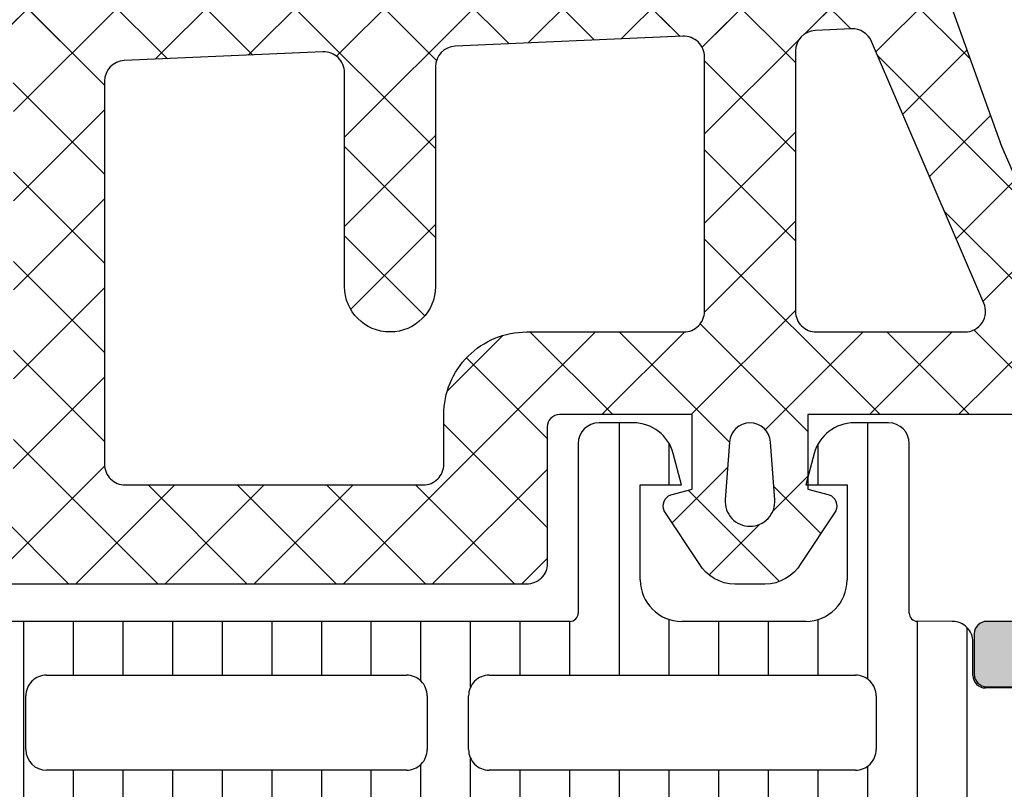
# Model space of a CAD drawing. Header units: millimetres. Extents: x 247761 to 294611, y 172579 to 236863.
# Tile 370 of 596: x 276250 to 276273, y 190087 to 190105. Entities that reach past the tile are written whole.
import ezdxf

# ---------------------------------------------------------------- set-up
doc = ezdxf.new("R2010")
doc.units = ezdxf.units.MM
doc.layers.add('FASÁDA DETAILNÍ', color=4, linetype='Continuous')
doc.layers.add('NOVA', color=240, linetype='Continuous')

# ---------------------------------------------------------------- blocks, each defined once
blk = doc.blocks.new('A$C69D17D4D')
at = {"layer": 'FASÁDA DETAILNÍ'}
h = blk.add_hatch(color=256, dxfattribs=at)
edge = h.paths.add_edge_path()
edge.add_arc((1643.317992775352, 16764.49986385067), 0.5000674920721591, 0.007732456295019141, 89.99226754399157)
edge.add_line((1643.318060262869, 16764.99993133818), (1639.31806026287, 16764.99993133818))
edge.add_arc((1639.318127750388, 16764.49986385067), 0.5000674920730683, 90.00773245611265, 179.992267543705)
edge.add_line((1638.81806026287, 16764.49993133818), (1638.818060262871, 16763.19988251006))
edge.add_arc((1639.31809716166, 16763.19991940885), 0.5000369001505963, 180.0042279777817, 269.9957720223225)
edge.add_line((1639.318060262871, 16762.69988251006), (1639.81806026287, 16762.69988251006))
edge.add_line((1639.81806026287, 16762.69988251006), (1639.81806026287, 16763.69988251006))
edge.add_line((1639.81806026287, 16763.69988251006), (1641.318060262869, 16763.69988251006))
edge.add_arc((1641.318097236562, 16762.69991948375), 0.9999630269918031, -0.002118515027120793, 90.0021185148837, ccw=False)
edge.add_line((1642.318060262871, 16762.69988251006), (1642.31806026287, 16758.69988251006))
edge.add_arc((1641.317983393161, 16758.69995937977), 1.000076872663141, 270.00440397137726, 359.99559602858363, ccw=False)
edge.add_line((1641.318060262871, 16757.69988251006), (1639.81806026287, 16757.69988251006))
edge.add_line((1639.81806026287, 16757.69988251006), (1639.81806026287, 16758.69988251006))
edge.add_line((1639.81806026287, 16758.69988251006), (1639.31806026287, 16758.69988251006))
edge.add_arc((1639.318002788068, 16758.19993998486), 0.499942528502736, 89.99341311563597, 180.0065868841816)
edge.add_line((1638.81806026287, 16758.19988251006), (1638.81806026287, 16755.39989471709))
edge.add_arc((1639.318060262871, 16755.39989471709), 0.5000000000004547, 180, 270.000000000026)
edge.add_line((1639.318060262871, 16754.89989471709), (1639.51806026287, 16754.89989471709))
edge.add_arc((1639.51806026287, 16755.39989471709), 0.5, 270, 360)
edge.add_line((1640.01806026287, 16755.39989471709), (1640.01806026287, 16755.89989471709))
edge.add_arc((1640.518095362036, 16755.89985961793), 0.5000351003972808, 90.00402178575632, 179.9959782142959, ccw=False)
edge.add_line((1640.51806026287, 16756.39989471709), (1641.318063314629, 16756.39989471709))
edge.add_arc((1641.31804675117, 16755.89987815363), 0.5000165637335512, 0.0018979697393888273, 89.99810203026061, ccw=False)
edge.add_line((1641.818063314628, 16755.89989471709), (1641.818063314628, 16724.59990082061))
edge.add_line((1641.818063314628, 16724.59990082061), (1641.385666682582, 16718.56144319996))
edge.add_arc((1640.386446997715, 16718.59989926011), 0.9999594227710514, 270.00000000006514, 357.79599713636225, ccw=False)
edge.add_line((1640.386446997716, 16717.59993983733), (1633.71799478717, 16717.59993983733))
edge.add_arc((1633.717994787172, 16718.09993983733), 0.5, 179.9999999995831, 269.99999999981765, ccw=False)
edge.add_line((1633.21799478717, 16718.09993983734), (1633.21799478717, 16718.99993983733))
edge.add_arc((1632.71799478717, 16718.99993983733), 0.4999999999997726, 0, 90.00000000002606)
edge.add_line((1632.71799478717, 16719.49993983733), (1631.317993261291, 16719.49993983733))
edge.add_arc((1631.050472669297, 16719.57877628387), 0.2788950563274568, 268.835410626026, 343.580123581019, ccw=False)
edge.add_line((1631.044804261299, 16719.29993883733), (1630.591210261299, 16719.29993883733))
edge.add_arc((1630.585549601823, 16719.57880693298), 0.2789255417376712, 196.4245945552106, 271.1628700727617, ccw=False)
edge.add_line((1630.318006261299, 16719.49993983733), (1628.437995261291, 16719.49993983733))
edge.add_arc((1628.43799526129, 16719.19993983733), 0.3000000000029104, 89.99999999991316, 179.9999999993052)
edge.add_line((1628.137995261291, 16719.19993983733), (1628.137995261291, 16718.21996551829))
edge.add_arc((1628.43799526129, 16718.21996551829), 0.2999999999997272, 180.0000000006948, 270.0000000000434)
edge.add_line((1628.437995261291, 16717.91996551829), (1631.197993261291, 16717.91996551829))
edge.add_arc((1631.197993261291, 16717.79996551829), 0.1199999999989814, 0, 90.00000000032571, ccw=False)
edge.add_line((1631.317993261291, 16717.79996551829), (1631.317993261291, 16713.49993983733))
edge.add_arc((1630.817993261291, 16713.49993983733), 0.5, -90, 0, ccw=False)
edge.add_line((1630.817993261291, 16712.99993983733), (1630.117993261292, 16712.99993983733))
edge.add_line((1630.117993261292, 16712.99993983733), (1627.725172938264, 16714.38143529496))
edge.add_arc((1627.65611304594, 16714.26182005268), 0.1381197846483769, 60.00000000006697, 180)
edge.add_line((1627.517993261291, 16714.26182005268), (1627.517993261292, 16710.49993983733))
edge.add_arc((1625.517993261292, 16710.49993983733), 1.999999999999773, -89.99999999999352, 0, ccw=False)
edge.add_line((1625.517993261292, 16708.49993983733), (1624.949997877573, 16708.49993983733))
edge.add_arc((1624.949997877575, 16707.99993983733), 0.500000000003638, 90.0000000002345, 124.4790717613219)
edge.add_arc((1627.49747115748, 16704.290441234), 4.999999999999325, 124.4790717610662, 174.6507719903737)
edge.add_arc((1622.656119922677, 16704.73805962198), 0.138119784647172, 172.2975625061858, 299.9999999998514)
edge.add_line((1622.725179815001, 16704.61844437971), (1625.118000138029, 16705.99993983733))
edge.add_line((1625.118000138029, 16705.99993983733), (1625.818000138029, 16705.99993983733))
edge.add_arc((1625.818000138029, 16705.49993983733), 0.5, 0, 90, ccw=False)
edge.add_line((1626.318000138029, 16705.49993983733), (1626.318000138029, 16701.19991415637))
edge.add_arc((1626.198000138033, 16701.19991415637), 0.1199999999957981, -90.00000000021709, 0, ccw=False)
edge.add_line((1626.198000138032, 16701.07991415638), (1623.438002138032, 16701.07991415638))
edge.add_arc((1623.438002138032, 16700.77991415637), 0.3000000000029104, 89.99999999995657, 179.9999999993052)
edge.add_line((1623.138002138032, 16700.77991415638), (1623.138002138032, 16699.79993983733))
edge.add_arc((1623.438002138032, 16699.79993983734), 0.2999999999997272, 180.0000000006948, 270.0000000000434)
edge.add_line((1623.438002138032, 16699.49993983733), (1625.318013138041, 16699.49993983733))
edge.add_arc((1625.585556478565, 16699.42107274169), 0.2789255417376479, 88.83712992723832, 163.5754054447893, ccw=False)
edge.add_line((1625.591217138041, 16699.69994083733), (1626.044811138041, 16699.69994083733))
edge.add_arc((1626.050479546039, 16699.42110339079), 0.2788950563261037, 16.41987641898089, 91.16458937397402, ccw=False)
edge.add_line((1626.318000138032, 16699.49993983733), (1629.318058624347, 16699.49993983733))
edge.add_line((1629.318058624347, 16699.49993983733), (1630.018161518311, 16700.20001220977))
edge.add_line((1630.018161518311, 16700.20001220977), (1630.018161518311, 16700.80001831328))
edge.add_line((1630.018161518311, 16700.80001831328), (1628.418155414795, 16700.80001831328))
edge.add_arc((1628.418164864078, 16701.30002776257), 0.5000094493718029, 180.0010827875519, 269.99891721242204, ccw=False)
edge.add_line((1627.918155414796, 16701.30001831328), (1627.918155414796, 16701.69544639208))
edge.add_arc((1628.418155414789, 16701.69544639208), 0.4999999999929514, 164.9999999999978, 180, ccw=False)
edge.add_line((1627.935192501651, 16701.82485591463), (1628.319401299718, 16703.25874266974))
edge.add_arc((1629.285327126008, 16702.99992362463), 1.000000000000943, 89.99999999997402, 164.9999999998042, ccw=False)
edge.add_line((1629.285327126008, 16703.99992362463), (1635.01814931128, 16703.99992362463))
edge.add_line((1635.01814931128, 16703.99992362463), (1635.01814931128, 16700.80001831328))
edge.add_line((1635.01814931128, 16700.80001831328), (1634.218161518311, 16700.80001831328))
edge.add_line((1634.218161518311, 16700.80001831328), (1634.218161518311, 16700.20001220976))
edge.add_line((1634.218161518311, 16700.20001220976), (1635.430594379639, 16699.50003052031))
edge.add_line((1635.430594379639, 16699.50003052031), (1636.51814931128, 16699.50003052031))
edge.add_line((1636.51814931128, 16699.50003052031), (1636.51814931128, 16714.49993983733))
edge.add_arc((1637.01814931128, 16714.49993983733), 0.5000000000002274, 90, 180, ccw=False)
edge.add_line((1637.01814931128, 16714.99993983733), (1642.81806026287, 16714.99993983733))
edge.add_arc((1642.818060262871, 16715.99993983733), 1, 269.999999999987, 360)
edge.add_line((1643.818060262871, 16715.99993983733), (1643.818060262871, 16764.49993133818))
edge = h.paths.add_edge_path(flags=16)
edge.add_line((1634.218161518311, 16705.59992362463), (1629.818161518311, 16705.59992362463))
edge.add_arc((1629.818161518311, 16706.09992362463), 0.5, 180, 270, ccw=False)
edge.add_line((1629.318161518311, 16706.09992362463), (1629.318161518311, 16710.49992362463))
edge.add_arc((1629.818161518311, 16710.49992362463), 0.5, 90, 180, ccw=False)
edge.add_line((1629.818161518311, 16710.99992362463), (1634.218161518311, 16710.99992362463))
edge.add_arc((1634.218161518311, 16710.49992362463), 0.5, 0, 90, ccw=False)
edge.add_line((1634.718161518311, 16710.49992362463), (1634.718161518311, 16706.09992362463))
edge.add_arc((1634.218161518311, 16706.09992362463), 0.5, -90, 0, ccw=False)
h = blk.add_hatch(dxfattribs=at)
h.set_pattern_fill('ANSI37', color=256, scale=0.48, angle=180, style=0)
h.set_pattern_definition([(225, (1618.818060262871, 16724.49993133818), (1.077630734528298, -1.077630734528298), []), (315, (1618.818060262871, 16724.49993133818), (1.077630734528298, 1.077630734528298), [])])
edge = h.paths.add_edge_path(flags=16)
edge.add_line((1622.219337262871, 16723.83563733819), (1622.119593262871, 16722.44278333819))
edge.add_arc((1622.718060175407, 16722.39992584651), 0.5999995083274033, 175.9039194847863, 270.0000083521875)
edge.add_arc((1622.718060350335, 16722.39992584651), 0.5999995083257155, 269.9999916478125, 364.0960805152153)
edge.add_line((1623.316527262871, 16722.44278333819), (1623.216783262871, 16723.83563733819))
edge.add_arc((1622.718060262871, 16723.79992286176), 0.500000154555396, 4.096064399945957, 175.9039356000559)
edge = h.paths.add_edge_path(flags=16)
edge.add_arc((1624.318056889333, 16726.99993096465), 0.49999962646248, 179.9999571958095, 270.0000428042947)
edge.add_line((1624.318057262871, 16726.49993133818), (1627.911742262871, 16726.49993133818))
edge.add_arc((1627.911742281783, 16726.99993167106), 0.5000003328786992, 269.9999978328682, 383.2180266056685)
edge.add_line((1628.371248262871, 16727.19704733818), (1625.655370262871, 16733.52814933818))
edge.add_arc((1625.195864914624, 16733.33103341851), 0.4999998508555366, 23.21808179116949, 92.50011063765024)
edge.add_line((1625.174054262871, 16733.83055733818), (1624.296247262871, 16733.79223133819))
edge.add_arc((1624.318056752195, 16733.29270772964), 0.4999994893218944, 92.49997911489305, 180.0000448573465)
edge.add_line((1623.818057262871, 16733.29270733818), (1623.818057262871, 16726.99993133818))
edge = h.paths.add_edge_path(flags=16)
edge.add_line((1598.764138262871, 16732.40809333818), (1594.615468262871, 16723.51124033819))
edge.add_arc((1595.068622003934, 16723.29993120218), 0.4999998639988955, 154.9999920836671, 270.0000296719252)
edge.add_line((1595.068622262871, 16722.79993133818), (1604.418057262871, 16722.79993133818))
edge.add_arc((1604.418057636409, 16723.29993096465), 0.4999996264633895, 269.9999571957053, 360.0000428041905)
edge.add_line((1604.918057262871, 16723.29993133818), (1604.918057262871, 16732.42385433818))
edge.add_arc((1604.418057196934, 16732.42385417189), 0.5000000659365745, 1.905565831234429e-05, 92.50002724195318)
edge.add_line((1604.396247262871, 16732.92337833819), (1599.195483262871, 16732.69630833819))
edge.add_arc((1599.217292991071, 16732.19678293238), 0.5000012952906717, 92.4999974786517, 154.9999080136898)
edge = h.paths.add_edge_path(flags=16)
edge.add_arc((1607.618056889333, 16723.29993096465), 0.49999962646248, 179.9999571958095, 270.0000428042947)
edge.add_line((1607.618057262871, 16722.79993133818), (1614.818057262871, 16722.79993133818))
edge.add_arc((1614.818057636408, 16723.29993096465), 0.4999996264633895, 269.9999571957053, 360.0000428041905)
edge.add_line((1615.318057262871, 16723.29993133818), (1615.318057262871, 16724.49993133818))
edge.add_arc((1617.31805576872, 16724.49993283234), 1.999998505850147, 89.99995719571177, 180.0000428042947, ccw=False)
edge.add_line((1617.318057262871, 16726.49993133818), (1621.118057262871, 16726.49993133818))
edge.add_arc((1621.118057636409, 16726.99993096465), 0.4999996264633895, 269.9999571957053, 360.0000428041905)
edge.add_line((1621.618057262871, 16726.99993133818), (1621.618057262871, 16733.15299233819))
edge.add_arc((1621.118057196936, 16733.15299217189), 0.5000000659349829, 1.905607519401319e-05, 92.50002724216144)
edge.add_line((1621.096247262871, 16733.65251633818), (1615.596247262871, 16733.41238133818))
edge.add_arc((1615.618056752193, 16732.91285772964), 0.499999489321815, 92.49997911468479, 180.0000448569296)
edge.add_line((1615.118057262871, 16732.91285733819), (1615.118057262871, 16727.59993133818))
edge.add_arc((1614.018057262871, 16727.59993133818), 1.099999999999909, -180, 0, ccw=False)
edge.add_line((1612.918057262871, 16727.59993133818), (1612.918057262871, 16732.77314233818))
edge.add_arc((1612.418057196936, 16732.77314217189), 0.5000000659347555, 1.905607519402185e-05, 92.50002724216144)
edge.add_line((1612.396247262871, 16733.27266633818), (1607.596247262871, 16733.06309333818))
edge.add_arc((1607.618056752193, 16732.56356972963), 0.499999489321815, 92.49997911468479, 180.0000448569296)
edge.add_line((1607.118057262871, 16732.56356933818), (1607.118057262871, 16723.29993133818))
edge = h.paths.add_edge_path()
edge.add_line((1592.405004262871, 16724.68638833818), (1596.502853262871, 16733.47425433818))
edge.add_ellipse((1599.221778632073, 16732.20639684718), major_axis=(-3.000002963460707, 0), ratio=1, start_angle=272.5000588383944, end_angle=334.99996937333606, ccw=False)
edge.add_line((1599.090917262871, 16735.20354433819), (1599.739867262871, 16735.23187833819))
edge.add_ellipse((1599.718057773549, 16735.73140194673), major_axis=(-0.4999994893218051, 0), ratio=1, start_angle=92.49997911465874, end_angle=180.0000448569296)
edge.add_line((1600.218057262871, 16735.73140233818), (1600.218057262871, 16736.69993133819))
edge.add_ellipse((1600.318057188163, 16736.69993141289), major_axis=(-0.09999992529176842, 0), ratio=1, start_angle=-90.00004280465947, end_angle=4.280335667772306e-05, ccw=False)
edge.add_line((1600.318057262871, 16736.79993133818), (1600.918057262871, 16736.79993133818))
edge.add_ellipse((1600.918057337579, 16736.69993141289), major_axis=(-0.09999992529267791, 0), ratio=1, start_angle=179.9999571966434, end_angle=270.00004280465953, ccw=False)
edge.add_line((1601.018057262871, 16736.69993133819), (1601.018057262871, 16735.79689333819))
edge.add_ellipse((1601.518057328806, 16735.79689350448), major_axis=(-0.5000000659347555, 0), ratio=1, start_angle=1.905607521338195e-05, end_angle=92.50002724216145)
edge.add_line((1601.539867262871, 16735.29736933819), (1610.440161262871, 16735.69120733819))
edge.add_ellipse((1610.418057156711, 16736.19071861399), major_axis=(-0.5000001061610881, 0), ratio=1, start_angle=92.53376922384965, end_angle=180.0000829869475)
edge.add_line((1610.918057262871, 16736.19071933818), (1610.918057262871, 16736.79993133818))
edge.add_ellipse((1611.018057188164, 16736.79993141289), major_axis=(-0.09999992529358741, 0), ratio=1, start_angle=-90.0000428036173, end_angle=4.280335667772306e-05, ccw=False)
edge.add_line((1611.018057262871, 16736.89993133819), (1611.618057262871, 16736.89993133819))
edge.add_ellipse((1611.618057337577, 16736.79993141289), major_axis=(-0.09999992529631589, 0), ratio=1, start_angle=179.9999571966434, end_angle=270.0000428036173, ccw=False)
edge.add_line((1611.718057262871, 16736.79993133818), (1611.718057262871, 16736.27036933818))
edge.add_ellipse((1612.218057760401, 16736.27036903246), major_axis=(-0.5000004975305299, 0), ratio=1, start_angle=-3.503386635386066e-05, end_angle=92.53369799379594)
edge.add_line((1612.240161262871, 16735.77085733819), (1623.780386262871, 16736.28151333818))
edge.add_ellipse((1623.758576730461, 16736.78103793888), major_axis=(-0.5000004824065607, 0), ratio=1, start_angle=92.4999790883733, end_angle=183.2170573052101)
edge.add_line((1624.257789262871, 16736.80909733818), (1623.969226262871, 16741.94284033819))
edge.add_ellipse((1623.558808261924, 16741.82728491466), major_axis=(-0.426375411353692, 0), ratio=1, start_angle=195.7248544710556, end_angle=339.2410276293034)
edge.add_line((1623.160113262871, 16741.97840833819), (1623.161353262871, 16741.74580533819))
edge.add_line((1623.161353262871, 16741.74580533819), (1623.459491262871, 16739.86322633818))
edge.add_line((1623.459491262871, 16739.86322633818), (1623.059065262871, 16737.01394133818))
edge.add_ellipse((1622.761984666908, 16737.05569193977), major_axis=(-0.2999999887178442, 0), ratio=1, start_angle=55.40225361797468, end_angle=172.0002559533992, ccw=False)
edge.add_ellipse((1624.29509805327, 16739.27826302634), major_axis=(-3.000047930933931, 0), ratio=1, start_angle=-18.008424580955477, end_angle=55.40235871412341, ccw=False)
edge.add_line((1621.442019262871, 16740.20574833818), (1622.075595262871, 16742.46063933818))
edge.add_ellipse((1622.850807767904, 16742.2997097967), major_axis=(-0.7917403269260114, 0), ratio=1, start_angle=276.79834625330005, end_angle=348.2723102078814, ccw=False)
edge.add_line((1622.757085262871, 16743.08588333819), (1623.815295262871, 16743.08710433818))
edge.add_ellipse((1623.686171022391, 16741.90801811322), major_axis=(-1.186135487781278, 0), ratio=1, start_angle=198.6555764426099, end_angle=263.7503218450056, ccw=False)
edge.add_line((1624.809985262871, 16742.28743733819), (1625.904318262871, 16739.04609733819))
edge.add_line((1625.904318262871, 16739.04609733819), (1628.794096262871, 16730.99630233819))
edge.add_line((1628.794096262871, 16730.99630233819), (1633.126905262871, 16721.09842533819))
edge.add_ellipse((1632.6678962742, 16720.90015527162), major_axis=(-0.5000002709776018, 0), ratio=1, start_angle=90.0665763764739, end_angle=203.3620494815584, ccw=False)
edge.add_line((1632.668477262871, 16720.40015533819), (1632.121776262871, 16720.39952033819))
edge.add_ellipse((1632.12119598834, 16720.89952044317), major_axis=(-0.5000004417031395, 0), ratio=1, start_angle=23.920824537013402, end_angle=90.06649451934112, ccw=False)
edge.add_line((1631.664142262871, 16720.69678333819), (1630.262386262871, 16723.90078633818))
edge.add_ellipse((1629.346245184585, 16723.4999320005), major_axis=(-0.9999993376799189, 0), ratio=1, start_angle=203.6316147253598, end_angle=270.0000528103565)
edge.add_line((1629.346244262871, 16724.49993133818), (1624.118302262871, 16724.49993133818))
edge.add_line((1624.118302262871, 16724.49993133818), (1624.118293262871, 16722.70045233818))
edge.add_line((1624.118293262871, 16722.70045233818), (1624.633094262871, 16722.56251033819))
edge.add_ellipse((1624.518329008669, 16722.2853563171), major_axis=(-0.2999756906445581, 0), ratio=1, start_angle=157.4964333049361, end_angle=247.5062997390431, ccw=False)
edge.add_line((1624.795463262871, 16722.17054333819), (1623.946296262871, 16720.90041633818))
edge.add_ellipse((1623.080432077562, 16721.40013710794), major_axis=(-0.9997207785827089, 0), ratio=1, start_angle=89.99238815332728, end_angle=150.0092393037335, ccw=False)
edge.add_line((1623.080299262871, 16720.40041633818), (1622.355938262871, 16720.40044733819))
edge.add_ellipse((1622.356146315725, 16721.40018517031), major_axis=(-0.9997378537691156, 0), ratio=1, start_angle=29.99132494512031, end_angle=89.98807632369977, ccw=False)
edge.add_line((1621.490272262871, 16720.90044733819), (1620.641105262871, 16722.17054333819))
edge.add_ellipse((1620.918252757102, 16722.28535522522), major_axis=(-0.2999875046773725, 0), ratio=1, start_angle=-67.50139619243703, end_angle=22.50240617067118, ccw=False)
edge.add_line((1620.803459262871, 16722.56251033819), (1621.318275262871, 16722.70048233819))
edge.add_line((1621.318275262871, 16722.70048233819), (1621.318283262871, 16724.49993133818))
edge.add_line((1621.318283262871, 16724.49993133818), (1618.118056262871, 16724.49993133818))
edge.add_ellipse((1618.118056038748, 16724.19993156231), major_axis=(-0.2999997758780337, 0), ratio=1, start_angle=-90.00004280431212, end_angle=4.280405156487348e-05)
edge.add_line((1617.818056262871, 16724.19993133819), (1617.818056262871, 16720.89993533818))
edge.add_ellipse((1617.318056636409, 16720.89993496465), major_axis=(-0.49999962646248, 0), ratio=1, start_angle=89.99995719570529, end_angle=180.0000428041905, ccw=False)
edge.add_line((1617.318056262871, 16720.39993533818), (1590.420434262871, 16720.39993533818))
edge.add_line((1590.420434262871, 16720.39993533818), (1589.525316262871, 16721.95032733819))
edge.add_ellipse((1589.958328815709, 16722.20032742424), major_axis=(-0.4999999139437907, 0), ratio=1, start_angle=-89.99993664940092, end_angle=30.000017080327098, ccw=False)
edge.add_line((1589.958328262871, 16722.70032733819), (1589.958328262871, 16724.39769833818))
edge.add_line((1589.958328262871, 16724.39769833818), (1591.951850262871, 16724.39769833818))
edge.add_ellipse((1591.951850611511, 16724.89769859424), major_axis=(-0.500000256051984, 0), ratio=1, start_angle=89.9999600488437, end_angle=154.9998714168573)
h = blk.add_hatch(dxfattribs=at)
h.set_pattern_fill('ANSI37', color=256, scale=0.48, angle=180, style=0)
h.set_pattern_definition([(225, (1618.818060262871, 16724.49993115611), (1.077630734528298, -1.077630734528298), []), (315, (1618.818060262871, 16724.49993115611), (1.077630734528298, 1.077630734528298), [])])
edge = h.paths.add_edge_path(flags=16)
edge.add_line((1622.219337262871, 16723.83563715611), (1622.119593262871, 16722.44278315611))
edge.add_arc((1622.718060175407, 16722.39992566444), 0.5999995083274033, 175.9039194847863, 270.0000083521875)
edge.add_arc((1622.718060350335, 16722.39992566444), 0.5999995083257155, 269.9999916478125, 364.0960805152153)
edge.add_line((1623.316527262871, 16722.44278315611), (1623.216783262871, 16723.83563715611))
edge.add_arc((1622.718060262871, 16723.79992267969), 0.500000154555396, 4.096064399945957, 175.9039356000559)
edge = h.paths.add_edge_path(flags=16)
edge.add_arc((1624.318056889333, 16726.99993078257), 0.49999962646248, 179.9999571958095, 270.0000428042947)
edge.add_line((1624.318057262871, 16726.49993115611), (1627.911742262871, 16726.49993115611))
edge.add_arc((1627.911742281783, 16726.99993148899), 0.5000003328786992, 269.9999978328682, 383.2180266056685)
edge.add_line((1628.371248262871, 16727.19704715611), (1625.655370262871, 16733.52814915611))
edge.add_arc((1625.195864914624, 16733.33103323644), 0.4999998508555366, 23.21808179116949, 92.50011063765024)
edge.add_line((1625.174054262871, 16733.83055715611), (1624.296247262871, 16733.79223115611))
edge.add_arc((1624.318056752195, 16733.29270754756), 0.4999994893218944, 92.49997911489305, 180.0000448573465)
edge.add_line((1623.818057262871, 16733.29270715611), (1623.818057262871, 16726.99993115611))
edge = h.paths.add_edge_path(flags=16)
edge.add_line((1598.764138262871, 16732.40809315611), (1594.615468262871, 16723.51124015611))
edge.add_arc((1595.068622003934, 16723.29993102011), 0.4999998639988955, 154.9999920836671, 270.0000296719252)
edge.add_line((1595.068622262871, 16722.79993115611), (1604.418057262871, 16722.79993115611))
edge.add_arc((1604.418057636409, 16723.29993078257), 0.4999996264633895, 269.9999571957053, 360.0000428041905)
edge.add_line((1604.918057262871, 16723.29993115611), (1604.918057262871, 16732.42385415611))
edge.add_arc((1604.418057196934, 16732.42385398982), 0.5000000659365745, 1.905565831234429e-05, 92.50002724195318)
edge.add_line((1604.396247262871, 16732.92337815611), (1599.195483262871, 16732.69630815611))
edge.add_arc((1599.217292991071, 16732.1967827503), 0.5000012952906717, 92.4999974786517, 154.9999080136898)
edge = h.paths.add_edge_path(flags=16)
edge.add_arc((1607.618056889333, 16723.29993078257), 0.49999962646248, 179.9999571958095, 270.0000428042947)
edge.add_line((1607.618057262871, 16722.79993115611), (1614.818057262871, 16722.79993115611))
edge.add_arc((1614.818057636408, 16723.29993078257), 0.4999996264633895, 269.9999571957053, 360.0000428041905)
edge.add_line((1615.318057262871, 16723.29993115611), (1615.318057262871, 16724.49993115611))
edge.add_arc((1617.31805576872, 16724.49993265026), 1.999998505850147, 89.99995719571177, 180.0000428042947, ccw=False)
edge.add_line((1617.318057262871, 16726.49993115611), (1621.118057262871, 16726.49993115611))
edge.add_arc((1621.118057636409, 16726.99993078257), 0.4999996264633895, 269.9999571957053, 360.0000428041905)
edge.add_line((1621.618057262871, 16726.99993115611), (1621.618057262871, 16733.15299215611))
edge.add_arc((1621.118057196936, 16733.15299198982), 0.5000000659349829, 1.905607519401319e-05, 92.50002724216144)
edge.add_line((1621.096247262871, 16733.65251615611), (1615.596247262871, 16733.41238115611))
edge.add_arc((1615.618056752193, 16732.91285754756), 0.499999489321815, 92.49997911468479, 180.0000448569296)
edge.add_line((1615.118057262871, 16732.91285715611), (1615.118057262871, 16727.59993115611))
edge.add_arc((1614.018057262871, 16727.59993115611), 1.099999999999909, -180, 0, ccw=False)
edge.add_line((1612.918057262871, 16727.59993115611), (1612.918057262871, 16732.77314215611))
edge.add_arc((1612.418057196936, 16732.77314198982), 0.5000000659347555, 1.905607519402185e-05, 92.50002724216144)
edge.add_line((1612.396247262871, 16733.27266615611), (1607.596247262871, 16733.06309315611))
edge.add_arc((1607.618056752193, 16732.56356954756), 0.499999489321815, 92.49997911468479, 180.0000448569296)
edge.add_line((1607.118057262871, 16732.56356915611), (1607.118057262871, 16723.29993115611))
edge = h.paths.add_edge_path()
edge.add_line((1592.405004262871, 16724.68638815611), (1596.502853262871, 16733.47425415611))
edge.add_ellipse((1599.221778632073, 16732.20639666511), major_axis=(-3.000002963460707, 0), ratio=1, start_angle=272.5000588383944, end_angle=334.99996937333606, ccw=False)
edge.add_line((1599.090917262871, 16735.20354415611), (1599.739867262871, 16735.23187815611))
edge.add_ellipse((1599.718057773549, 16735.73140176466), major_axis=(-0.4999994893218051, 0), ratio=1, start_angle=92.49997911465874, end_angle=180.0000448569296)
edge.add_line((1600.218057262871, 16735.73140215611), (1600.218057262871, 16736.69993115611))
edge.add_ellipse((1600.318057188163, 16736.69993123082), major_axis=(-0.09999992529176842, 0), ratio=1, start_angle=-90.00004280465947, end_angle=4.280335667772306e-05, ccw=False)
edge.add_line((1600.318057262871, 16736.79993115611), (1600.918057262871, 16736.79993115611))
edge.add_ellipse((1600.918057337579, 16736.69993123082), major_axis=(-0.09999992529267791, 0), ratio=1, start_angle=179.9999571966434, end_angle=270.00004280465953, ccw=False)
edge.add_line((1601.018057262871, 16736.69993115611), (1601.018057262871, 16735.79689315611))
edge.add_ellipse((1601.518057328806, 16735.79689332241), major_axis=(-0.5000000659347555, 0), ratio=1, start_angle=1.905607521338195e-05, end_angle=92.50002724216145)
edge.add_line((1601.539867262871, 16735.29736915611), (1610.440161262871, 16735.69120715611))
edge.add_ellipse((1610.418057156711, 16736.19071843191), major_axis=(-0.5000001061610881, 0), ratio=1, start_angle=92.53376922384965, end_angle=180.0000829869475)
edge.add_line((1610.918057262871, 16736.19071915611), (1610.918057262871, 16736.79993115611))
edge.add_ellipse((1611.018057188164, 16736.79993123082), major_axis=(-0.09999992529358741, 0), ratio=1, start_angle=-90.0000428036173, end_angle=4.280335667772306e-05, ccw=False)
edge.add_line((1611.018057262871, 16736.89993115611), (1611.618057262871, 16736.89993115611))
edge.add_ellipse((1611.618057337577, 16736.79993123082), major_axis=(-0.09999992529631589, 0), ratio=1, start_angle=179.9999571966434, end_angle=270.0000428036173, ccw=False)
edge.add_line((1611.718057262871, 16736.79993115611), (1611.718057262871, 16736.27036915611))
edge.add_ellipse((1612.218057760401, 16736.27036885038), major_axis=(-0.5000004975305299, 0), ratio=1, start_angle=-3.503386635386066e-05, end_angle=92.53369799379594)
edge.add_line((1612.240161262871, 16735.77085715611), (1623.780386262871, 16736.28151315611))
edge.add_ellipse((1623.758576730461, 16736.78103775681), major_axis=(-0.5000004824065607, 0), ratio=1, start_angle=92.4999790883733, end_angle=183.2170573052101)
edge.add_line((1624.257789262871, 16736.80909715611), (1623.969226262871, 16741.94284015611))
edge.add_ellipse((1623.558808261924, 16741.82728473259), major_axis=(-0.426375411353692, 0), ratio=1, start_angle=195.7248544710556, end_angle=339.2410276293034)
edge.add_line((1623.160113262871, 16741.97840815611), (1623.161353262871, 16741.74580515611))
edge.add_line((1623.161353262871, 16741.74580515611), (1623.459491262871, 16739.86322615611))
edge.add_line((1623.459491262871, 16739.86322615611), (1623.059065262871, 16737.01394115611))
edge.add_ellipse((1622.761984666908, 16737.0556917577), major_axis=(-0.2999999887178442, 0), ratio=1, start_angle=55.40225361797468, end_angle=172.0002559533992, ccw=False)
edge.add_ellipse((1624.29509805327, 16739.27826284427), major_axis=(-3.000047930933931, 0), ratio=1, start_angle=-18.008424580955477, end_angle=55.40235871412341, ccw=False)
edge.add_line((1621.442019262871, 16740.20574815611), (1622.075595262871, 16742.46063915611))
edge.add_ellipse((1622.850807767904, 16742.29970961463), major_axis=(-0.7917403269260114, 0), ratio=1, start_angle=276.79834625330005, end_angle=348.2723102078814, ccw=False)
edge.add_line((1622.757085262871, 16743.08588315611), (1623.815295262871, 16743.08710415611))
edge.add_ellipse((1623.686171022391, 16741.90801793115), major_axis=(-1.186135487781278, 0), ratio=1, start_angle=198.6555764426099, end_angle=263.7503218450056, ccw=False)
edge.add_line((1624.809985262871, 16742.28743715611), (1625.904318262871, 16739.04609715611))
edge.add_line((1625.904318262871, 16739.04609715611), (1628.794096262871, 16730.99630215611))
edge.add_line((1628.794096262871, 16730.99630215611), (1633.126905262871, 16721.09842515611))
edge.add_ellipse((1632.6678962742, 16720.90015508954), major_axis=(-0.5000002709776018, 0), ratio=1, start_angle=90.0665763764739, end_angle=203.3620494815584, ccw=False)
edge.add_line((1632.668477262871, 16720.40015515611), (1632.121776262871, 16720.39952015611))
edge.add_ellipse((1632.12119598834, 16720.8995202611), major_axis=(-0.5000004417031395, 0), ratio=1, start_angle=23.920824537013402, end_angle=90.06649451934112, ccw=False)
edge.add_line((1631.664142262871, 16720.69678315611), (1630.262386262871, 16723.90078615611))
edge.add_ellipse((1629.346245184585, 16723.49993181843), major_axis=(-0.9999993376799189, 0), ratio=1, start_angle=203.6316147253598, end_angle=270.0000528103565)
edge.add_line((1629.346244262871, 16724.49993115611), (1624.118302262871, 16724.49993115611))
edge.add_line((1624.118302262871, 16724.49993115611), (1624.118293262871, 16722.70045215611))
edge.add_line((1624.118293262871, 16722.70045215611), (1624.633094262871, 16722.56251015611))
edge.add_ellipse((1624.518329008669, 16722.28535613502), major_axis=(-0.2999756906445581, 0), ratio=1, start_angle=157.4964333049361, end_angle=247.5062997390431, ccw=False)
edge.add_line((1624.795463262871, 16722.17054315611), (1623.946296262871, 16720.90041615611))
edge.add_ellipse((1623.080432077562, 16721.40013692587), major_axis=(-0.9997207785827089, 0), ratio=1, start_angle=89.99238815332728, end_angle=150.0092393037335, ccw=False)
edge.add_line((1623.080299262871, 16720.40041615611), (1622.355938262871, 16720.40044715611))
edge.add_ellipse((1622.356146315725, 16721.40018498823), major_axis=(-0.9997378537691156, 0), ratio=1, start_angle=29.99132494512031, end_angle=89.98807632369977, ccw=False)
edge.add_line((1621.490272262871, 16720.90044715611), (1620.641105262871, 16722.17054315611))
edge.add_ellipse((1620.918252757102, 16722.28535504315), major_axis=(-0.2999875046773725, 0), ratio=1, start_angle=-67.50139619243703, end_angle=22.50240617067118, ccw=False)
edge.add_line((1620.803459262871, 16722.56251015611), (1621.318275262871, 16722.70048215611))
edge.add_line((1621.318275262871, 16722.70048215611), (1621.318283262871, 16724.49993115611))
edge.add_line((1621.318283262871, 16724.49993115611), (1618.118056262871, 16724.49993115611))
edge.add_ellipse((1618.118056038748, 16724.19993138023), major_axis=(-0.2999997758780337, 0), ratio=1, start_angle=-90.00004280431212, end_angle=4.280405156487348e-05)
edge.add_line((1617.818056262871, 16724.19993115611), (1617.818056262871, 16720.89993515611))
edge.add_ellipse((1617.318056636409, 16720.89993478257), major_axis=(-0.49999962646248, 0), ratio=1, start_angle=89.99995719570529, end_angle=180.0000428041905, ccw=False)
edge.add_line((1617.318056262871, 16720.39993515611), (1590.420434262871, 16720.39993515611))
edge.add_line((1590.420434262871, 16720.39993515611), (1589.525316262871, 16721.95032715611))
edge.add_ellipse((1589.958328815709, 16722.20032724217), major_axis=(-0.4999999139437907, 0), ratio=1, start_angle=-89.99993664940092, end_angle=30.000017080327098, ccw=False)
edge.add_line((1589.958328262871, 16722.70032715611), (1589.958328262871, 16724.39769815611))
edge.add_line((1589.958328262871, 16724.39769815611), (1591.951850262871, 16724.39769815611))
edge.add_ellipse((1591.951850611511, 16724.89769841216), major_axis=(-0.500000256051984, 0), ratio=1, start_angle=89.9999600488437, end_angle=154.9998714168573)
h = blk.add_hatch(dxfattribs=at)
h.set_pattern_fill('LINIE', color=256, scale=1.2, angle=90, style=0)
h.set_pattern_definition([(90, (19.28296211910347, -0.6246130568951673), (-1.2, 7.347638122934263e-17), [])])
edge = h.paths.add_edge_path()
edge.add_arc((1628.407976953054, 16718.19074167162), 0.2999999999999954, -179.99792470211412, -89.99792470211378, ccw=False)
edge.add_line((1628.107976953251, 16718.19073080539), (1628.107948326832, 16719.0010621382))
edge.add_arc((1627.607951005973, 16719.00104670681), 0.4999973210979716, 0.001768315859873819, 90.0023822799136)
edge.add_line((1627.60793021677, 16719.50104402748), (1626.766857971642, 16719.50236457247))
edge.add_arc((1626.766857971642, 16719.70236457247), 0.1999999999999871, -179.99999999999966, -89.99999999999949, ccw=False)
edge.add_line((1626.566857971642, 16719.70236457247), (1626.566857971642, 16723.80236457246))
edge.add_arc((1626.066857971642, 16723.80236457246), 0.5000000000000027, -5.216109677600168e-13, 89.99999999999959)
edge.add_line((1626.066857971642, 16724.30236457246), (1625.236108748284, 16724.30236457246))
edge.add_arc((1625.236108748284, 16723.30236457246), 0.9999999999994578, 90.00000000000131, 164.9999999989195)
edge.add_line((1624.270182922, 16723.56118361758), (1624.066857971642, 16722.80236457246))
edge.add_line((1624.066857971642, 16722.80236457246), (1625.066857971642, 16722.80236457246))
edge.add_line((1625.066857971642, 16722.80236457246), (1625.066857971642, 16720.50236457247))
edge.add_arc((1624.06273148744, 16720.50407381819), 1.004127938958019, -89.76591227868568, -0.09753001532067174, ccw=False)
edge.add_line((1624.066833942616, 16719.49995425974), (1621.066955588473, 16719.49995425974))
edge.add_arc((1621.07098394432, 16720.50407360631), 1.004127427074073, 180.0975179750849, 269.77014032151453, ccw=False)
edge.add_line((1620.066857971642, 16720.50236457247), (1620.066857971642, 16722.80236457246))
edge.add_line((1620.066857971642, 16722.80236457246), (1621.066857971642, 16722.80236457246))
edge.add_line((1621.066857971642, 16722.80236457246), (1620.863533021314, 16723.56118361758))
edge.add_arc((1619.89760719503, 16723.30236457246), 1.000000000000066, 15.00000000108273, 89.99999999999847)
edge.add_line((1619.89760719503, 16724.30236457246), (1619.066857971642, 16724.30236457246))
edge.add_arc((1619.066857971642, 16723.80236457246), 0.4999999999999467, 89.99999999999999, 180)
edge.add_line((1618.566857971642, 16723.80236457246), (1618.566857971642, 16719.70236457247))
edge.add_arc((1618.362684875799, 16719.70409312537), 0.2041804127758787, -88.8441310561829, -0.4850610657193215, ccw=False)
edge.add_line((1618.366803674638, 16719.49995425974), (1592.525436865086, 16719.49993133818))
edge.add_arc((1592.52545229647, 16718.99993401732), 0.4999973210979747, 90.00176831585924, 180.002382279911)
edge.add_line((1592.025454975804, 16718.99991322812), (1592.025483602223, 16718.18958189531))
edge.add_arc((1591.725483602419, 16718.18957102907), 0.299999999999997, -89.9979247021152, 0.0020752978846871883, ccw=False)
edge.add_line((1591.725494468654, 16717.88957102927), (1589.325496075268, 16717.88981604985))
edge.add_arc((1589.325511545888, 16717.38982007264), 0.499995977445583, 90.00177281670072, 180.0023777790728)
edge.add_line((1588.825515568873, 16717.38979932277), (1588.825642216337, 16713.91325782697))
edge.add_arc((1589.815455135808, 16714.05560432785), 0.99999607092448, 188.1836833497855, 302.7290913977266)
edge.add_line((1590.356120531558, 16713.21437126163), (1592.639729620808, 16714.53292369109))
edge.add_arc((1592.889745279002, 16714.09992002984), 0.5000000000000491, 90.00213520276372, 120.00207189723, ccw=False)
edge.add_line((1592.889726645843, 16714.59992002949), (1627.243995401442, 16714.60100634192))
edge.add_arc((1627.244012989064, 16714.10100634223), 0.5000000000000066, 60.00207869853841, 90.00201539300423, ccw=False)
edge.add_line((1627.493997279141, 16714.53402811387), (1629.777701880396, 16713.21564111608))
edge.add_arc((1630.31830633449, 16714.05691334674), 0.9999960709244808, 237.2750591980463, 351.8204672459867)
edge.add_line((1631.308129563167, 16713.91463854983), (1631.308002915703, 16717.39118004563))
edge.add_arc((1630.808006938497, 16717.39116457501), 0.4999959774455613, 0.001772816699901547, 90.00237777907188)
edge.add_line((1630.807986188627, 16717.89116055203), (1628.407987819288, 16717.89074167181))
edge = h.paths.add_edge_path(flags=16)
edge.add_line((1604.216864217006, 16717.70046606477), (1604.216864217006, 16716.40047195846))
edge.add_arc((1603.716867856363, 16716.4004683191), 0.4999963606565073, -90.00041704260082, 0.00041704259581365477, ccw=False)
edge.add_line((1603.716864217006, 16715.90047195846), (1594.866870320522, 16715.90047195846))
edge.add_arc((1594.866866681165, 16716.4004683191), 0.4999963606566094, -180.000417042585, -89.99958295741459, ccw=False)
edge.add_line((1594.366870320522, 16716.40047195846), (1594.366870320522, 16717.70046606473))
edge.add_arc((1594.866870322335, 16717.70048263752), 0.5000000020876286, 90.00000020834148, 180.0018991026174, ccw=False)
edge.add_line((1594.866870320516, 16718.20048263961), (1603.716864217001, 16718.20048263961))
edge.add_arc((1603.716864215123, 16717.70048263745), 0.5000000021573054, -0.0018990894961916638, 89.99999978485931, ccw=False)
edge = h.paths.add_edge_path(flags=16)
edge.add_arc((1614.416870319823, 16717.7004826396), 0.4999999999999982, -2.2737367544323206e-13, 90.000000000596, ccw=False)
edge.add_line((1614.916870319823, 16717.7004826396), (1614.916870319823, 16716.40047195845))
edge.add_arc((1614.416870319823, 16716.40047195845), 0.4999999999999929, -90.00000000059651, -2.8421709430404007e-13, ccw=False)
edge.add_line((1614.416870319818, 16715.90047195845), (1605.716864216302, 16715.90047195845))
edge.add_arc((1605.716864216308, 16716.40047195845), 0.5000000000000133, 180.0000000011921, 269.99999999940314, ccw=False)
edge.add_line((1605.216864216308, 16716.40047195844), (1605.216864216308, 16717.70048263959))
edge.add_arc((1605.716864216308, 16717.7004826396), 0.5000000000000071, 90.0000000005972, 180.0000000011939, ccw=False)
edge.add_line((1605.716864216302, 16718.2004826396), (1614.416870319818, 16718.2004826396))
edge = h.paths.add_edge_path(flags=16)
edge.add_arc((1616.416866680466, 16716.40046831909), 0.4999963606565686, -180.00041704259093, -89.99958295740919, ccw=False)
edge.add_line((1615.916870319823, 16716.40047195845), (1615.916870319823, 16717.70046606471))
edge.add_arc((1616.416870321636, 16717.70048263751), 0.5000000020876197, 90.00000020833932, 180.0018991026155, ccw=False)
edge.add_line((1616.416870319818, 16718.2004826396), (1625.266879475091, 16718.2004826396))
edge.add_arc((1625.266879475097, 16717.70049789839), 0.4999847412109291, -6.252776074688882e-13, 90.00000000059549, ccw=False)
edge.add_line((1625.766864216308, 16717.70049789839), (1625.766864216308, 16716.40048721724))
edge.add_arc((1625.266848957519, 16716.40048721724), 0.5000152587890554, -90.00000000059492, 1.0800249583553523e-12, ccw=False)
edge.add_line((1625.266848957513, 16715.90047195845), (1616.416870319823, 16715.90047195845))
for p, q in [((1619.89760719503, 16724.30236457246), (1619.066857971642, 16724.30236457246)), ((1626.066857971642, 16724.30236457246), (1625.236108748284, 16724.30236457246)), ((1618.566857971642, 16723.80236457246), (1618.566857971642, 16719.70236457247)), ((1626.566857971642, 16719.70236457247), (1626.566857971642, 16723.80236457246)), ((1621.066857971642, 16722.80236457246), (1620.863533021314, 16723.56118361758)), ((1624.270182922, 16723.56118361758), (1624.066857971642, 16722.80236457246)), ((1620.066857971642, 16720.50236457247), (1620.066857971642, 16722.80236457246)), ((1620.066857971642, 16722.80236457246), (1621.066857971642, 16722.80236457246)), ((1624.066857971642, 16722.80236457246), (1625.066857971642, 16722.80236457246)), ((1625.066857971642, 16722.80236457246), (1625.066857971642, 16720.50236457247)), ((1618.366803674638, 16719.49995425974), (1592.525436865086, 16719.49993133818)), ((1624.066833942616, 16719.49995425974), (1621.066955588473, 16719.49995425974)), ((1627.60793021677, 16719.50104402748), (1626.766857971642, 16719.50236457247)), ((1628.107976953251, 16718.19073080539), (1628.107948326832, 16719.0010621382)), ((1605.716864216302, 16718.2004826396), (1614.416870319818, 16718.2004826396)), ((1616.416870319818, 16718.2004826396), (1625.266879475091, 16718.2004826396)), ((1630.807986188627, 16717.89116055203), (1628.407987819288, 16717.89074167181)), ((1605.216864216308, 16716.40047195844), (1605.216864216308, 16717.70048263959)), ((1614.916870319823, 16717.7004826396), (1614.916870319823, 16716.40047195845)), ((1615.916870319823, 16716.40047195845), (1615.916870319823, 16717.70046606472)), ((1625.766864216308, 16717.70049789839), (1625.766864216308, 16716.40048721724)), ((1614.416870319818, 16715.90047195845), (1605.716864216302, 16715.90047195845)), ((1625.266848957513, 16715.90047195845), (1616.416870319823, 16715.90047195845))]:
    blk.add_line(p, q, dxfattribs=at)
blk.add_lwpolyline([(1630.318006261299, 16719.49993983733), (1628.437995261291, 16719.49993983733, 0.414213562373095), (1628.137995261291, 16719.19993983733), (1628.137995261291, 16718.21996551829, 0.414213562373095), (1628.437995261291, 16717.91996551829), (1631.197993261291, 16717.91996551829, -0.414213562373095)], format="xyb", dxfattribs=at)
at = {"layer": 'FASÁDA DETAILNÍ', "extrusion": (0, 0, -1)}
for points in [[(-1625.904318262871, 16739.04609733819), (-1628.794096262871, 16730.99630233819), (-1633.126905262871, 16721.09842533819)], [(-1625.904318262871, 16739.04609715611), (-1628.794096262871, 16730.99630215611), (-1633.126905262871, 16721.09842515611)]]:
    blk.add_lwpolyline(points, dxfattribs=at)
for points in [[(-1629.346244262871, 16724.49993133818), (-1624.118302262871, 16724.49993133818), (-1624.118293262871, 16722.70045233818), (-1624.633094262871, 16722.56251033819), (-1624.633094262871, 16722.56251033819, 0.414264), (-1624.795463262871, 16722.17054333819), (-1623.946296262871, 16720.90041633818), (-1623.946296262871, 16720.90041633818, 0.268028), (-1623.080299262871, 16720.40041633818), (-1622.355938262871, 16720.40044733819), (-1622.355938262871, 16720.40044733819, 0.267934), (-1621.490272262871, 16720.90044733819), (-1620.641105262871, 16722.17054333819), (-1620.641105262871, 16722.17054333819, 0.414233), (-1620.803459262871, 16722.56251033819), (-1621.318275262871, 16722.70048233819), (-1621.318283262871, 16724.49993133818), (-1618.118056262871, 16724.49993133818), (-1618.118056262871, 16724.49993133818, -0.414214), (-1617.818056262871, 16724.19993133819), (-1617.818056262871, 16720.89993533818), (-1617.818056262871, 16720.89993533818, 0.414214), (-1617.318056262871, 16720.39993533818), (-1590.420434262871, 16720.39993533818)], [(-1629.346244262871, 16724.49993115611), (-1624.118302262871, 16724.49993115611), (-1624.118293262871, 16722.70045215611), (-1624.633094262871, 16722.56251015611), (-1624.633094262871, 16722.56251015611, 0.414264), (-1624.795463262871, 16722.17054315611), (-1623.946296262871, 16720.90041615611), (-1623.946296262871, 16720.90041615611, 0.268028), (-1623.080299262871, 16720.40041615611), (-1622.355938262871, 16720.40044715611), (-1622.355938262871, 16720.40044715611, 0.267934), (-1621.490272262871, 16720.90044715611), (-1620.641105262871, 16722.17054315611), (-1620.641105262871, 16722.17054315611, 0.414233), (-1620.803459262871, 16722.56251015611), (-1621.318275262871, 16722.70048215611), (-1621.318283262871, 16724.49993115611), (-1618.118056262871, 16724.49993115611), (-1618.118056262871, 16724.49993115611, -0.414214), (-1617.818056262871, 16724.19993115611), (-1617.818056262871, 16720.89993515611), (-1617.818056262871, 16720.89993515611, 0.414214), (-1617.318056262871, 16720.39993515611), (-1590.420434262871, 16720.39993515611)]]:
    blk.add_lwpolyline(points, format="xyb", dxfattribs=at)
at = {"layer": 'FASÁDA DETAILNÍ'}
for points in [[(1623.818057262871, 16726.99993133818, 0.414214), (1624.318057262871, 16726.49993133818), (1627.911742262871, 16726.49993133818), (1627.911742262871, 16726.49993133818, 0.538546), (1628.371248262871, 16727.19704733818), (1625.655370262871, 16733.52814933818), (1625.655370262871, 16733.52814933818, 0.311858), (1625.174054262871, 16733.83055733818), (1624.296247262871, 16733.79223133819), (1624.296247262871, 16733.79223133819, 0.401491), (1623.818057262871, 16733.29270733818), (1623.818057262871, 16726.99993133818)], [(1623.818057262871, 16726.99993115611, 0.414214), (1624.318057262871, 16726.49993115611), (1627.911742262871, 16726.49993115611), (1627.911742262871, 16726.49993115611, 0.538546), (1628.371248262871, 16727.19704715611), (1625.655370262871, 16733.52814915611), (1625.655370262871, 16733.52814915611, 0.311858), (1625.174054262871, 16733.83055715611), (1624.296247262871, 16733.79223115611), (1624.296247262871, 16733.79223115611, 0.401491), (1623.818057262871, 16733.29270715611), (1623.818057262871, 16726.99993115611)], [(1607.118057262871, 16723.29993133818, 0.414214), (1607.618057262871, 16722.79993133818), (1614.818057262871, 16722.79993133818), (1614.818057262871, 16722.79993133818, 0.414214), (1615.318057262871, 16723.29993133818), (1615.318057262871, 16724.49993133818), (1615.318057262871, 16724.49993133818, -0.414214), (1617.318057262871, 16726.49993133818), (1621.118057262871, 16726.49993133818), (1621.118057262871, 16726.49993133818, 0.414214), (1621.618057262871, 16726.99993133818), (1621.618057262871, 16733.15299233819), (1621.618057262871, 16733.15299233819, 0.427052), (1621.096247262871, 16733.65251633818), (1615.596247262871, 16733.41238133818), (1615.596247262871, 16733.41238133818, 0.401491), (1615.118057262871, 16732.91285733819), (1615.118057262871, 16727.59993133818), (1615.118057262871, 16727.59993133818, -1), (1612.918057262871, 16727.59993133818), (1612.918057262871, 16732.77314233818), (1612.918057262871, 16732.77314233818, 0.427052), (1612.396247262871, 16733.27266633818), (1607.596247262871, 16733.06309333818), (1607.596247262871, 16733.06309333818, 0.401491), (1607.118057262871, 16732.56356933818), (1607.118057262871, 16723.29993133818)], [(1607.118057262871, 16723.29993115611, 0.414214), (1607.618057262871, 16722.79993115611), (1614.818057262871, 16722.79993115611), (1614.818057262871, 16722.79993115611, 0.414214), (1615.318057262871, 16723.29993115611), (1615.318057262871, 16724.49993115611), (1615.318057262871, 16724.49993115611, -0.414214), (1617.318057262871, 16726.49993115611), (1621.118057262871, 16726.49993115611), (1621.118057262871, 16726.49993115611, 0.414214), (1621.618057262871, 16726.99993115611), (1621.618057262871, 16733.15299215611), (1621.618057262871, 16733.15299215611, 0.427052), (1621.096247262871, 16733.65251615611), (1615.596247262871, 16733.41238115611), (1615.596247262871, 16733.41238115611, 0.401491), (1615.118057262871, 16732.91285715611), (1615.118057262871, 16727.59993115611), (1615.118057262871, 16727.59993115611, -1), (1612.918057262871, 16727.59993115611), (1612.918057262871, 16732.77314215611), (1612.918057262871, 16732.77314215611, 0.427052), (1612.396247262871, 16733.27266615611), (1607.596247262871, 16733.06309315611), (1607.596247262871, 16733.06309315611, 0.401491), (1607.118057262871, 16732.56356915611), (1607.118057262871, 16723.29993115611)], [(1622.219337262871, 16723.83563733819), (1622.119593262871, 16722.44278333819), (1622.119593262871, 16722.44278333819, 0.435311), (1622.718060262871, 16721.79992633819, 0.435311), (1623.316527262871, 16722.44278333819), (1623.216783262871, 16723.83563733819), (1623.216783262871, 16723.83563733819, 0.930949), (1622.219337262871, 16723.83563733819)], [(1622.219337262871, 16723.83563715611), (1622.119593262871, 16722.44278315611), (1622.119593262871, 16722.44278315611, 0.435311), (1622.718060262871, 16721.79992615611, 0.435311), (1623.316527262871, 16722.44278315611), (1623.216783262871, 16723.83563715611), (1623.216783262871, 16723.83563715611, 0.930949), (1622.219337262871, 16723.83563715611)]]:
    blk.add_lwpolyline(points, format="xyb", close=True, dxfattribs=at)
for centre, radius, start, end in [((1619.066857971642, 16723.80236457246), 0.4999999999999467, 90, 180), ((1619.89760719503, 16723.30236457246), 1.000000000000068, 15.00000000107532, 90), ((1625.236108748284, 16723.30236457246), 0.9999999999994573, 90, 164.9999999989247), ((1626.066857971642, 16723.80236457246), 0.500000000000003, 0, 90), ((1621.07098394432, 16720.50407360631), 1.004127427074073, 180.09751797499, 269.7701403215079), ((1624.06273148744, 16720.50407381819), 1.004127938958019, 270.2340877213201, 359.9024699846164), ((1618.362684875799, 16719.70409312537), 0.2041804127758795, 271.1558689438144, 359.5149389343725), ((1626.766857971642, 16719.70236457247), 0.1999999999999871, 180, 270), ((1627.607951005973, 16719.00104670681), 0.4999973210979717, 0.001768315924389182, 90.0023822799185), ((1605.716864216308, 16717.7004826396), 0.5000000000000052, 90.00000000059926, 180.0000000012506), ((1614.416870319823, 16717.7004826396), 0.4999999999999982, 0, 90.00000000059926), ((1616.416870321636, 16717.70048263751), 0.5000000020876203, 90.00000020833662, 180.0018991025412), ((1625.266879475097, 16717.70049789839), 0.4999847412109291, 0, 90.00000000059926), ((1628.407976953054, 16718.19074167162), 0.2999999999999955, 180.0020752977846, 270.0020752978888), ((1605.716864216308, 16716.40047195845), 0.5000000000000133, 180.0000000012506, 269.9999999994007), ((1614.416870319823, 16716.40047195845), 0.4999999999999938, 269.9999999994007, 0), ((1616.416866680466, 16716.40046831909), 0.4999963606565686, 179.9995829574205, 270.0004170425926), ((1625.266848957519, 16716.40048721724), 0.500015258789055, 269.9999999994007, 0)]:
    blk.add_arc(centre, radius, start, end, dxfattribs=at)

msp = doc.modelspace()

# ---------------------------------------------------------------- block references
at = {"layer": 'NOVA', "ltscale": 300}
msp.add_blockref('A$C69D17D4D', (274644.5174331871, 173371.2585875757), dxfattribs=at)

doc.saveas('drawing.dxf')
